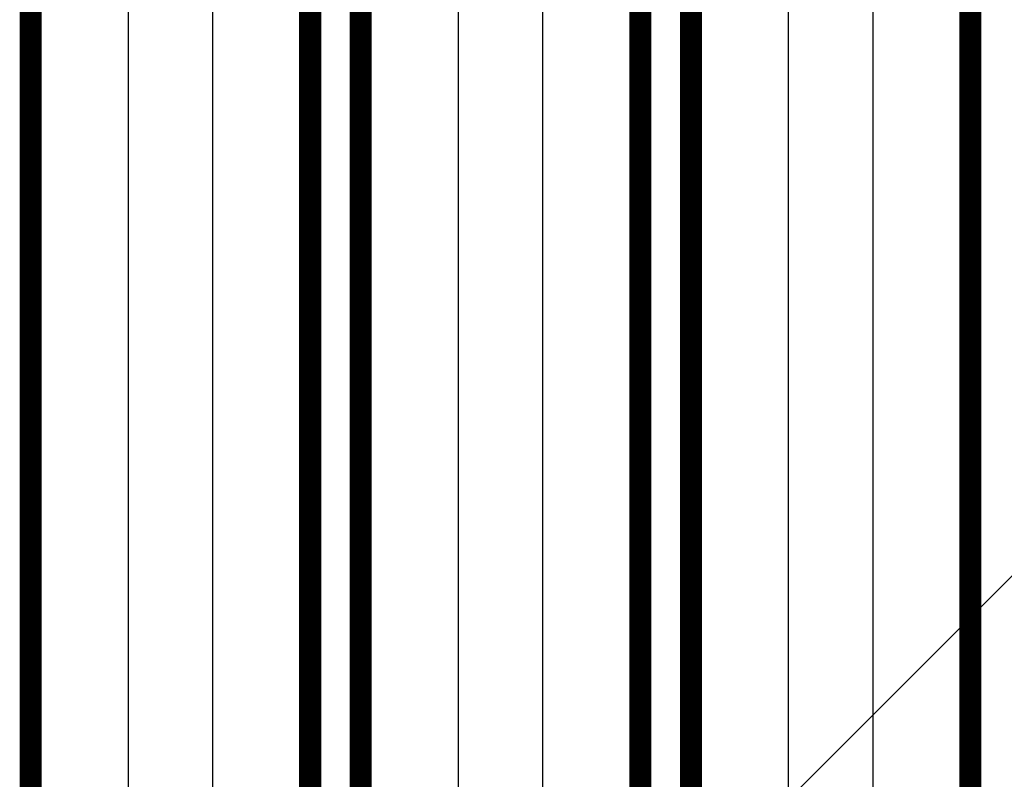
# Model space of a CAD drawing. Header units: millimetres. Extents: x 138 to 555, y 26 to 334.
# Tile 364 of 656: x 178.56 to 183.03, y 278.33 to 281.78. Entities that reach past the tile are written whole.
import ezdxf

# ---------------------------------------------------------------- set-up
doc = ezdxf.new("R2010")
doc.units = ezdxf.units.MM
doc.layers.add('MidLayer1', color=16, linetype='Continuous')
doc.layers.add('TopLayer', color=1, linetype='Continuous')

msp = doc.modelspace()

# ---------------------------------------------------------------- linework, layer by layer
at = {"layer": 'MidLayer1'}
msp.add_line((179.6937, 275.8735), (188.8676, 285.0474), dxfattribs=at)
at = {"layer": 'TopLayer'}
for p, q in [((180.5543, 274.9268), (180.5543, 287.3926)), ((179.4366, 287.1136), (179.4366, 274.9268)), ((180.9367, 286.8177), (180.9367, 274.9268)), ((179.0542, 274.9268), (179.0542, 286.5426)), ((182.0543, 274.9268), (182.0543, 286.5385)), ((182.4367, 285.6677), (182.4367, 274.9268))]:
    msp.add_line(p, q, dxfattribs=at)
at = {"layer": 'TopLayer', "const_width": 0.1}
for points in [[(180.1105, 274.6424), (180.1105, 287.3926)], [(179.8804, 274.6424), (179.8804, 287.2974)], [(181.3805, 274.6424), (181.3805, 286.8177)], [(181.6105, 274.6674), (181.6105, 286.7224)], [(178.6104, 274.6424), (178.6104, 286.5426)], [(182.8805, 274.6424), (182.8805, 285.6677)]]:
    msp.add_lwpolyline(points, dxfattribs=at)

doc.saveas('drawing.dxf')
